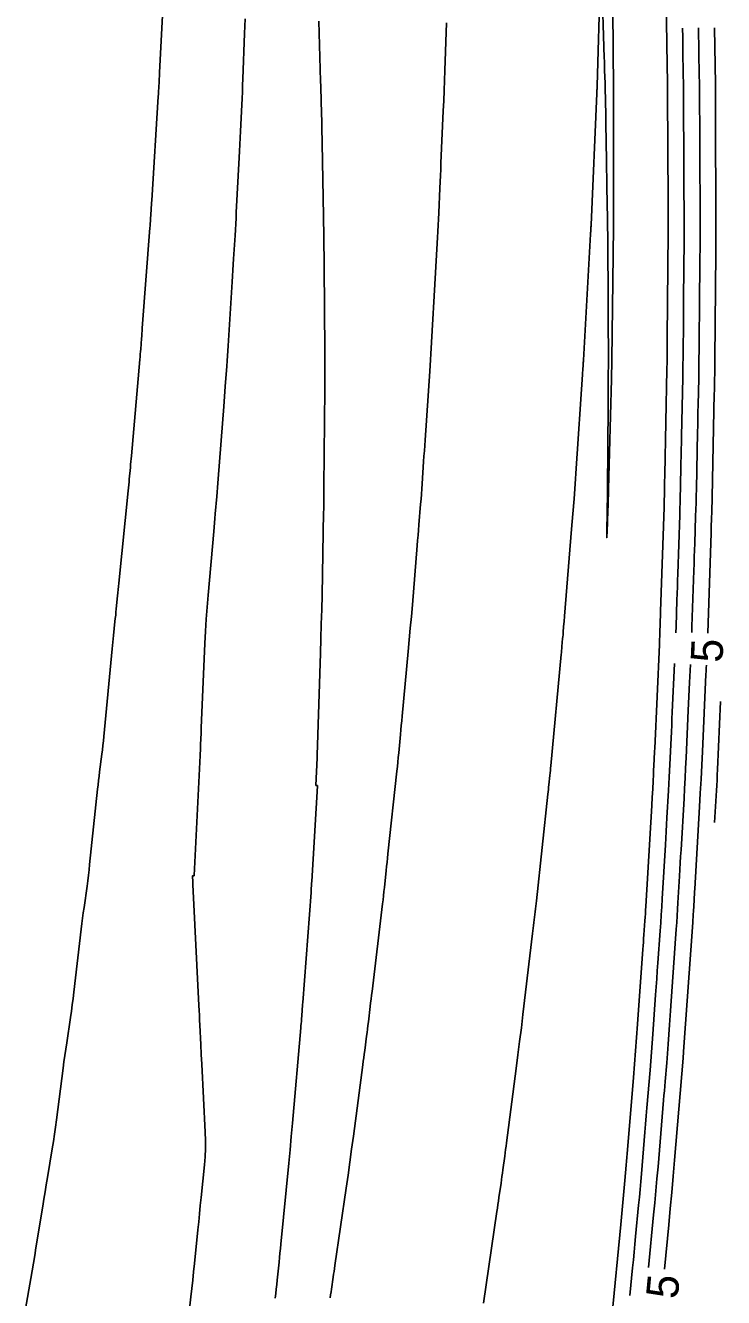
# Model space of a CAD drawing. Extents: x 1797419 to 1809236, y 248759 to 251512.
# Drawn here: x 1799157.6 to 1799289, y 250628.2 to 250867.7 of the extents above; entities that cross this region are included whole.
import ezdxf

# ---------------------------------------------------------------- set-up
doc = ezdxf.new("R2010")
doc.units = 0
doc.layers.add('33', color=7, linetype='Continuous')
doc.layers.add('34', color=7, linetype='Continuous')

msp = doc.modelspace()

# ---------------------------------------------------------------- linework, layer by layer
at = {"layer": '33'}
for points in [[(1799286, 250753.25), (1799286.63, 250772.12), (1799286.65, 250772.68), (1799286.67, 250773.24), (1799286.68, 250773.8), (1799286.7, 250774.36), (1799286.78, 250776.61), (1799286.79, 250777.17), (1799286.81, 250777.73), (1799286.83, 250778.29), (1799286.84, 250778.85), (1799287.24, 250798.35), (1799287.25, 250798.89), (1799287.26, 250799.42), (1799287.27, 250799.96), (1799287.29, 250800.5), (1799287.33, 250802.64), (1799287.34, 250803.18), (1799287.35, 250803.72), (1799287.36, 250804.25), (1799287.36, 250804.79), (1799287.53, 250824.94), (1799287.53, 250825.41), (1799287.53, 250825.89), (1799287.54, 250826.37), (1799287.54, 250826.84), (1799287.56, 250828.75), (1799287.56, 250829.23), (1799287.56, 250829.71), (1799287.56, 250830.18), (1799287.56, 250830.66), (1799287.47, 250851.09), (1799287.47, 250851.55), (1799287.47, 250852.01), (1799287.47, 250852.47), (1799287.47, 250852.93), (1799287.46, 250854.78), (1799287.45, 250855.24), (1799287.45, 250855.7), (1799287.44, 250856.16), (1799287.44, 250856.62), (1799287.26, 250867.23)], [(1799277.87, 250633.54), (1799278.67, 250641.88), (1799278.96, 250644.93), (1799279.24, 250647.98), (1799279.5, 250651.03), (1799279.76, 250654.08), (1799281.37, 250673.27), (1799281.41, 250673.76), (1799281.41, 250673.83), (1799281.42, 250673.89), (1799281.42, 250673.95), (1799281.43, 250674.01), (1799281.46, 250674.46), (1799281.46, 250674.52), (1799283.18, 250698.77), (1799283.21, 250699.3), (1799283.25, 250699.82), (1799283.28, 250700.35), (1799283.31, 250700.88), (1799283.44, 250702.99), (1799283.47, 250703.52), (1799283.5, 250704.05), (1799283.53, 250704.58), (1799283.56, 250705.11), (1799284.46, 250720.55), (1799284.61, 250723.16), (1799284.75, 250725.78), (1799284.88, 250728.39), (1799285, 250731.01), (1799285.66, 250745.45), (1799285.69, 250746.08), (1799285.72, 250746.71), (1799285.75, 250747.26)]]:
    msp.add_lwpolyline(points, dxfattribs=at)
at = {"layer": '34'}
for points in [[(1799157.61, 250626.09), (1799158.62, 250631.8), (1799158.87, 250633.23), (1799159.11, 250634.66), (1799159.35, 250636.09), (1799159.59, 250637.52), (1799160.86, 250645.37), (1799161.08, 250646.73), (1799161.3, 250648.08), (1799161.52, 250649.44), (1799161.74, 250650.79), (1799162.64, 250656.21), (1799162.86, 250657.57), (1799163.06, 250658.92), (1799163.26, 250660.28), (1799163.44, 250661.64), (1799164.71, 250671.39), (1799164.86, 250672.58), (1799165.03, 250673.77), (1799165.2, 250674.96), (1799165.37, 250676.15), (1799166.08, 250680.89), (1799166.26, 250682.08), (1799166.42, 250683.27), (1799166.57, 250684.46), (1799166.72, 250685.65), (1799168.12, 250697.56), (1799168.24, 250698.58), (1799168.37, 250699.59), (1799168.5, 250700.6), (1799168.64, 250701.61), (1799169.2, 250705.65), (1799169.33, 250706.66), (1799169.46, 250707.68), (1799169.58, 250708.69), (1799169.69, 250709.7), (1799171.19, 250723.88), (1799171.28, 250724.7), (1799171.37, 250725.53), (1799171.47, 250726.36), (1799171.57, 250727.18), (1799171.99, 250730.48), (1799172.09, 250731.31), (1799172.18, 250732.13), (1799172.27, 250732.96), (1799172.35, 250733.79), (1799173.91, 250750.3), (1799173.97, 250750.94), (1799174.04, 250751.57), (1799174.1, 250752.2), (1799174.17, 250752.84), (1799174.46, 250755.43), (1799174.52, 250756.04), (1799174.59, 250756.64), (1799174.65, 250757.24), (1799174.71, 250757.85), (1799174.96, 250760.26), (1799175.02, 250760.86), (1799175.08, 250761.47), (1799175.14, 250762.07), (1799175.2, 250762.67), (1799176.96, 250780.08), (1799177.01, 250780.63), (1799177.06, 250781.18), (1799177.11, 250781.72), (1799177.16, 250782.27), (1799177.35, 250784.46), (1799177.4, 250785), (1799177.45, 250785.55), (1799177.49, 250786.1), (1799177.54, 250786.64), (1799179.14, 250804.78), (1799179.18, 250805.27), (1799179.22, 250805.76), (1799179.26, 250806.25), (1799179.3, 250806.74), (1799179.45, 250808.7), (1799179.49, 250809.19), (1799179.52, 250809.68), (1799179.56, 250810.17), (1799179.6, 250810.66), (1799181.05, 250829.53), (1799181.08, 250829.96), (1799181.11, 250830.39), (1799181.14, 250830.82), (1799181.17, 250831.25), (1799181.27, 250832.97), (1799181.3, 250833.4), (1799181.33, 250833.83), (1799181.35, 250834.26), (1799181.38, 250834.69), (1799182.61, 250854.31), (1799182.63, 250854.69), (1799182.66, 250855.06), (1799182.68, 250855.43), (1799182.69, 250855.8), (1799182.77, 250857.29), (1799182.79, 250857.66), (1799182.81, 250858.03), (1799182.83, 250858.41), (1799182.84, 250858.78), (1799183.89, 250879.14)], [(1799278.03, 250880.65), (1799278.38, 250860.17), (1799278.39, 250859.71), (1799278.39, 250859.26), (1799278.4, 250858.81), (1799278.41, 250858.36), (1799278.44, 250856.55), (1799278.45, 250856.09), (1799278.45, 250855.64), (1799278.46, 250855.19), (1799278.46, 250854.74), (1799278.54, 250834.44), (1799278.55, 250833.98), (1799278.55, 250833.51), (1799278.55, 250833.04), (1799278.55, 250832.57), (1799278.56, 250830.7), (1799278.56, 250830.23), (1799278.56, 250829.76), (1799278.56, 250829.3), (1799278.56, 250828.83), (1799278.39, 250808.78), (1799278.39, 250808.29), (1799278.39, 250807.8), (1799278.38, 250807.31), (1799278.38, 250806.82), (1799278.36, 250804.87), (1799278.36, 250804.38), (1799278.35, 250803.89), (1799278.34, 250803.4), (1799278.33, 250802.91), (1799277.92, 250783.04), (1799277.91, 250782.54), (1799277.9, 250782.03), (1799277.89, 250781.53), (1799277.88, 250781.03), (1799277.84, 250779.02), (1799277.83, 250778.51), (1799277.82, 250778.01), (1799277.8, 250777.51), (1799277.79, 250777), (1799277.13, 250757.35), (1799277.12, 250756.83), (1799277.1, 250756.31), (1799277.08, 250755.79), (1799277.06, 250755.27), (1799276.99, 250753.18), (1799276.98, 250752.66), (1799276.96, 250752.14), (1799276.94, 250751.62), (1799276.91, 250751.1), (1799276.02, 250731.57), (1799276, 250731.04), (1799275.97, 250730.52), (1799275.95, 250729.99), (1799275.92, 250729.46), (1799275.83, 250727.34), (1799275.8, 250726.81), (1799275.78, 250726.28), (1799275.75, 250725.76), (1799275.72, 250725.23), (1799275.59, 250722.99), (1799275.56, 250722.44), (1799275.52, 250721.89), (1799275.49, 250721.34), (1799275.46, 250720.79), (1799274.35, 250701.78), (1799274.31, 250701.11), (1799274.27, 250700.44), (1799274.22, 250699.78), (1799274.18, 250699.11), (1799273.99, 250696.44), (1799273.94, 250695.77), (1799273.89, 250695.1), (1799273.85, 250694.43), (1799273.8, 250693.76), (1799272.8, 250679.64), (1799272.62, 250677.13), (1799272.43, 250674.62), (1799272.23, 250672.11), (1799272.03, 250669.61), (1799270.89, 250656), (1799270.83, 250655.28), (1799270.77, 250654.56), (1799270.71, 250653.84), (1799270.65, 250653.13), (1799270.41, 250650.2), (1799270.35, 250649.51), (1799270.29, 250648.82), (1799270.23, 250648.13), (1799270.16, 250647.44), (1799269.9, 250644.69), (1799269.83, 250644), (1799269.76, 250643.31), (1799269.7, 250642.63), (1799269.63, 250641.94), (1799267.96, 250624.49)], [(1799268.02, 250879), (1799268.19, 250864.52), (1799268.23, 250861.84), (1799268.28, 250857.11), (1799268.29, 250856.35), (1799268.29, 250855.58), (1799268.3, 250854.81), (1799268.3, 250854.05), (1799268.29, 250847.92), (1799268.28, 250830.91), (1799268.28, 250830.37), (1799268.28, 250829.83), (1799268.28, 250829.29), (1799268.27, 250828.76), (1799268.23, 250825.53), (1799268.21, 250824.46), (1799267.95, 250804.69), (1799267.95, 250804.39), (1799267.94, 250804.08), (1799267.94, 250803.78), (1799267.93, 250803.47), (1799267.9, 250802.26), (1799267.88, 250801.65), (1799267.87, 250801.04), (1799267.34, 250780.37), (1799267.31, 250779.36), (1799267.28, 250778.34), (1799267.24, 250777.33), (1799267.21, 250776.31), (1799267.05, 250772.25), (1799267.02, 250771.49), (1799267, 250771.23), (1799267, 250771.49), (1799267.01, 250772.25), (1799267.1, 250776.31), (1799267.11, 250777.33), (1799267.13, 250778.35), (1799267.14, 250779.36), (1799267.15, 250780.38), (1799267.26, 250796.09), (1799267.26, 250796.89), (1799267.27, 250797.69), (1799267.27, 250798.49), (1799267.28, 250799.29), (1799267.3, 250802.49), (1799267.31, 250803.29), (1799267.31, 250804.09), (1799267.31, 250804.89), (1799267.31, 250805.69), (1799267.27, 250811.78), (1799267.27, 250813.07), (1799267.26, 250814.35), (1799267.25, 250815.63), (1799267.25, 250816.91), (1799267.2, 250825.96), (1799267.18, 250827.9), (1799267.16, 250829.84), (1799267.14, 250831.77), (1799267.11, 250833.71), (1799266.88, 250846.02), (1799266.87, 250846.97), (1799266.85, 250847.93), (1799266.83, 250848.88), (1799266.82, 250849.84), (1799266.74, 250854.38), (1799266.72, 250854.97), (1799266.71, 250855.57), (1799266.7, 250856.17), (1799266.68, 250856.76), (1799266.61, 250859.15), (1799266.59, 250859.75), (1799266.57, 250860.34), (1799266.55, 250860.94), (1799266.53, 250861.54), (1799266.1, 250876.05)], [(1799265.78, 250876.05), (1799265.19, 250856.26), (1799265.18, 250856.19), (1799265.18, 250856.12), (1799265.18, 250856.05), (1799265.18, 250855.98), (1799265.17, 250855.7), (1799265.17, 250855.63), (1799265.16, 250855.56), (1799265.16, 250855.49), (1799265.16, 250855.42), (1799265.15, 250855.12), (1799265.14, 250855.05), (1799265.14, 250854.98), (1799265.14, 250854.9), (1799265.13, 250854.83), (1799264.05, 250830.15), (1799264.05, 250830.01), (1799264.04, 250829.86), (1799264.03, 250829.71), (1799264.02, 250829.56), (1799263.99, 250828.97), (1799263.98, 250828.82), (1799263.97, 250828.67), (1799263.96, 250828.52), (1799263.96, 250828.38), (1799262.62, 250804.63), (1799262.61, 250804.41), (1799262.59, 250804.18), (1799262.58, 250803.96), (1799262.56, 250803.74), (1799262.5, 250802.85), (1799262.49, 250802.62), (1799262.47, 250802.4), (1799262.46, 250802.18), (1799262.44, 250801.95), (1799261.24, 250784.24), (1799261.04, 250781.39), (1799260.84, 250778.54), (1799260.62, 250775.7), (1799260.39, 250772.85), (1799259.06, 250756.48), (1799259.03, 250756.12), (1799259, 250755.77), (1799258.97, 250755.42), (1799258.95, 250755.06), (1799258.83, 250753.65), (1799258.8, 250753.29), (1799258.77, 250752.94), (1799258.74, 250752.59), (1799258.7, 250752.23), (1799258.56, 250750.72), (1799258.53, 250750.35), (1799258.49, 250749.98), (1799258.46, 250749.61), (1799258.42, 250749.24), (1799256.48, 250728.27), (1799256.43, 250727.82), (1799256.39, 250727.38), (1799256.35, 250726.94), (1799256.3, 250726.49), (1799256.11, 250724.72), (1799256.06, 250724.28), (1799256.01, 250723.84), (1799255.97, 250723.39), (1799255.92, 250722.95), (1799253.78, 250702.9), (1799253.72, 250702.38), (1799253.67, 250701.86), (1799253.61, 250701.35), (1799253.55, 250700.83), (1799253.3, 250698.76), (1799253.23, 250698.25), (1799253.17, 250697.73), (1799253.11, 250697.21), (1799253.05, 250696.7), (1799251.24, 250681.49), (1799250.93, 250678.95), (1799250.61, 250676.4), (1799250.29, 250673.86), (1799249.96, 250671.31), (1799248.13, 250657.32), (1799248.05, 250656.68), (1799247.97, 250656.05), (1799247.88, 250655.42), (1799247.8, 250654.79), (1799247.47, 250652.25), (1799247.38, 250651.62), (1799247.29, 250650.99), (1799247.21, 250650.36), (1799247.12, 250649.72), (1799246.72, 250647.02), (1799246.62, 250646.35), (1799246.53, 250645.69), (1799246.43, 250645.03), (1799246.34, 250644.37), (1799243.84, 250627.11)], [(1799187.78, 250619.77), (1799188.75, 250628.33), (1799188.93, 250629.89), (1799189.1, 250631.46), (1799189.26, 250633.02), (1799189.42, 250634.59), (1799190.06, 250640.92), (1799190.21, 250642.45), (1799190.36, 250643.98), (1799190.52, 250645.51), (1799190.67, 250647.04), (1799191.28, 250653.17), (1799191.41, 250654.7), (1799191.48, 250656.24), (1799191.49, 250657.77), (1799191.44, 250659.31), (1799190.8, 250672.12), (1799190.71, 250673.96), (1799190.62, 250675.8), (1799190.44, 250679.48), (1799190.39, 250680.4), (1799190.34, 250681.32), (1799190.3, 250682.24), (1799190.25, 250683.16), (1799189.12, 250705.96), (1799189.1, 250706.36), (1799189.04, 250707.56), (1799189.04, 250707.57), (1799189.04, 250707.57), (1799189.04, 250707.57), (1799189.04, 250707.57), (1799189.06, 250707.57), (1799189.29, 250707.55), (1799189.32, 250707.55), (1799189.35, 250707.57), (1799189.36, 250707.59), (1799189.37, 250707.62), (1799190.48, 250730.23), (1799190.51, 250730.67), (1799190.53, 250731.1), (1799190.55, 250731.53), (1799190.56, 250731.96), (1799190.64, 250733.69), (1799190.66, 250734.12), (1799190.68, 250734.56), (1799190.7, 250734.99), (1799190.71, 250735.42), (1799191.4, 250751.34), (1799191.51, 250753.62), (1799191.65, 250755.89), (1799191.81, 250758.16), (1799192, 250760.43), (1799193.05, 250772.39), (1799193.12, 250773.22), (1799193.19, 250774.04), (1799193.26, 250774.87), (1799193.34, 250775.69), (1799193.62, 250779), (1799193.69, 250779.82), (1799193.76, 250780.65), (1799193.83, 250781.48), (1799193.89, 250782.3), (1799194.92, 250795.9), (1799195, 250796.85), (1799195.07, 250797.81), (1799195.14, 250798.76), (1799195.21, 250799.72), (1799195.5, 250803.54), (1799195.57, 250804.49), (1799195.64, 250805.45), (1799195.7, 250806.41), (1799195.76, 250807.36), (1799196.51, 250819.38), (1799196.58, 250820.47), (1799196.64, 250821.56), (1799196.71, 250822.65), (1799196.78, 250823.74), (1799197.05, 250828.1), (1799197.11, 250829.2), (1799197.18, 250830.29), (1799197.24, 250831.38), (1799197.29, 250832.47), (1799197.81, 250842.79), (1799197.87, 250844.02), (1799197.94, 250845.26), (1799198, 250846.5), (1799198.06, 250847.73), (1799198.31, 250852.68), (1799198.37, 250853.92), (1799198.43, 250855.15), (1799198.48, 250856.39), (1799198.53, 250857.63), (1799198.85, 250866.11), (1799198.9, 250867.51), (1799198.95, 250868.9)], [(1799212.8, 250868.45), (1799213.16, 250857.19), (1799213.19, 250856.22), (1799213.22, 250855.24), (1799213.24, 250854.27), (1799213.27, 250853.29), (1799213.37, 250849.39), (1799213.39, 250848.42), (1799213.41, 250847.44), (1799213.43, 250846.47), (1799213.45, 250845.49), (1799213.71, 250831.74), (1799213.72, 250830.96), (1799213.73, 250830.18), (1799213.75, 250829.4), (1799213.75, 250828.62), (1799213.79, 250825.51), (1799213.8, 250824.74), (1799213.81, 250823.96), (1799213.81, 250823.18), (1799213.82, 250822.4), (1799213.92, 250806.27), (1799213.92, 250805.69), (1799213.93, 250805.1), (1799213.93, 250804.52), (1799213.93, 250803.94), (1799213.92, 250801.61), (1799213.92, 250801.03), (1799213.92, 250800.45), (1799213.92, 250799.87), (1799213.92, 250799.28), (1799213.79, 250780.81), (1799213.79, 250780.41), (1799213.79, 250780.02), (1799213.78, 250779.63), (1799213.78, 250779.24), (1799213.76, 250777.66), (1799213.75, 250777.27), (1799213.74, 250776.88), (1799213.74, 250776.48), (1799213.73, 250776.09), (1799213.42, 250760.42), (1799213.36, 250757.68), (1799213.29, 250754.94), (1799213.22, 250752.2), (1799213.13, 250749.46), (1799212.52, 250730.27), (1799212.52, 250730.23), (1799212.52, 250730.19), (1799212.52, 250730.15), (1799212.52, 250730.11), (1799212.51, 250729.94), (1799212.5, 250729.9), (1799212.5, 250729.86), (1799212.5, 250729.82), (1799212.5, 250729.77), (1799212.27, 250724.6), (1799212.27, 250724.59), (1799212.28, 250724.58), (1799212.28, 250724.58), (1799212.29, 250724.58), (1799212.33, 250724.58), (1799212.36, 250724.57), (1799212.54, 250724.56), (1799212.57, 250724.56), (1799212.58, 250724.54), (1799212.6, 250724.52), (1799212.6, 250724.49), (1799211.48, 250706.53), (1799211.46, 250706.18), (1799211.44, 250705.83), (1799211.39, 250705.13), (1799211.38, 250704.96), (1799211.37, 250704.78), (1799211.36, 250704.61), (1799211.35, 250704.44), (1799209.8, 250683.76), (1799209.77, 250683.36), (1799209.74, 250682.96), (1799209.71, 250682.56), (1799209.68, 250682.16), (1799209.56, 250680.56), (1799209.53, 250680.16), (1799209.5, 250679.76), (1799209.46, 250679.36), (1799209.43, 250678.96), (1799207.86, 250661.02), (1799207.75, 250659.76), (1799207.64, 250658.51), (1799207.43, 250656.01), (1799207.37, 250655.38), (1799207.31, 250654.75), (1799207.25, 250654.13), (1799207.19, 250653.5), (1799205.67, 250638.25), (1799205.58, 250637.4), (1799205.5, 250636.56), (1799205.41, 250635.71), (1799205.33, 250634.86), (1799204.99, 250631.47), (1799204.9, 250630.63), (1799204.81, 250629.78), (1799204.72, 250628.93), (1799204.63, 250628.09)], [(1799214.96, 250628.13), (1799215.04, 250628.69), (1799215.12, 250629.24), (1799215.21, 250629.8), (1799215.53, 250632.01), (1799215.61, 250632.57), (1799215.69, 250633.12), (1799215.77, 250633.68), (1799215.85, 250634.23), (1799217.97, 250648.78), (1799218.32, 250651.23), (1799218.67, 250653.68), (1799219, 250656.14), (1799219.33, 250658.6), (1799221.1, 250671.99), (1799221.19, 250672.67), (1799221.28, 250673.34), (1799221.36, 250674.01), (1799221.45, 250674.69), (1799221.81, 250677.39), (1799221.89, 250678.06), (1799221.98, 250678.74), (1799222.06, 250679.41), (1799222.14, 250680.09), (1799222.49, 250682.98), (1799222.57, 250683.69), (1799222.66, 250684.39), (1799222.74, 250685.1), (1799222.83, 250685.81), (1799224.81, 250702.28), (1799224.9, 250703.06), (1799224.99, 250703.84), (1799225.08, 250704.63), (1799225.16, 250705.41), (1799225.5, 250708.55), (1799225.58, 250709.34), (1799225.67, 250710.12), (1799225.75, 250710.91), (1799225.83, 250711.69), (1799227.51, 250727.28), (1799227.6, 250728.14), (1799227.69, 250729), (1799227.78, 250729.86), (1799227.86, 250730.72), (1799228.18, 250734.17), (1799228.26, 250735.03), (1799228.34, 250735.89), (1799228.42, 250736.76), (1799228.5, 250737.62), (1799229.65, 250749.83), (1799229.85, 250752.02), (1799230.04, 250754.2), (1799230.23, 250756.39), (1799230.42, 250758.58), (1799231.34, 250769.76), (1799231.42, 250770.73), (1799231.5, 250771.69), (1799231.58, 250772.66), (1799231.66, 250773.63), (1799231.97, 250777.51), (1799232.05, 250778.48), (1799232.12, 250779.45), (1799232.19, 250780.42), (1799232.26, 250781.39), (1799232.54, 250785.54), (1799232.61, 250786.55), (1799232.68, 250787.57), (1799232.75, 250788.58), (1799232.82, 250789.6), (1799233.71, 250802.55), (1799233.78, 250803.64), (1799233.85, 250804.73), (1799233.92, 250805.82), (1799233.98, 250806.91), (1799234.23, 250811.27), (1799234.29, 250812.37), (1799234.35, 250813.46), (1799234.41, 250814.55), (1799234.47, 250815.64), (1799235.16, 250827.71), (1799235.23, 250828.87), (1799235.29, 250830.04), (1799235.35, 250831.21), (1799235.4, 250832.38), (1799235.6, 250837.05), (1799235.66, 250838.22), (1799235.71, 250839.39), (1799235.76, 250840.56), (1799235.81, 250841.73), (1799236.25, 250851.57), (1799236.33, 250853.48), (1799236.41, 250855.39), (1799236.48, 250857.3), (1799236.54, 250859.2), (1799236.82, 250868.13)], [(1799280, 250753.3), (1799280.04, 250754.5), (1799280.2, 250759.47), (1799280.25, 250760.71), (1799280.29, 250761.95), (1799280.33, 250763.19), (1799280.37, 250764.44), (1799280.74, 250775.44), (1799280.77, 250776.68), (1799280.81, 250777.92), (1799280.84, 250779.16), (1799280.87, 250780.39), (1799280.97, 250785.35), (1799281, 250786.59), (1799281.02, 250787.83), (1799281.05, 250789.07), (1799281.07, 250790.31), (1799281.3, 250801.33), (1799281.33, 250802.58), (1799281.35, 250803.83), (1799281.36, 250805.08), (1799281.37, 250806.33), (1799281.42, 250811.33), (1799281.43, 250812.58), (1799281.44, 250813.83), (1799281.45, 250815.08), (1799281.46, 250816.33), (1799281.55, 250827.26), (1799281.55, 250828.5), (1799281.56, 250829.75), (1799281.56, 250830.99), (1799281.55, 250832.23), (1799281.53, 250837.19), (1799281.53, 250838.43), (1799281.52, 250839.68), (1799281.52, 250840.92), (1799281.51, 250842.16), (1799281.46, 250853.16), (1799281.46, 250854.41), (1799281.45, 250855.66), (1799281.43, 250856.91), (1799281.41, 250858.16), (1799281.33, 250863.16), (1799281.31, 250864.41), (1799281.29, 250865.67), (1799281.27, 250866.92), (1799281.26, 250867.13)], [(1799284.26, 250867.18), (1799284.41, 250858.14), (1799284.43, 250856.91), (1799284.45, 250855.68), (1799284.46, 250854.45), (1799284.46, 250853.22), (1799284.49, 250848.3), (1799284.49, 250847.07), (1799284.5, 250845.84), (1799284.5, 250844.62), (1799284.51, 250843.39), (1799284.55, 250832.19), (1799284.56, 250830.96), (1799284.56, 250829.73), (1799284.55, 250828.49), (1799284.55, 250827.26), (1799284.51, 250822.33), (1799284.5, 250821.1), (1799284.49, 250819.86), (1799284.48, 250818.63), (1799284.47, 250817.4), (1799284.37, 250806.31), (1799284.36, 250805.04), (1799284.34, 250803.77), (1799284.32, 250802.5), (1799284.3, 250801.24), (1799284.2, 250796.16), (1799284.17, 250794.9), (1799284.14, 250793.63), (1799284.12, 250792.36), (1799284.09, 250791.09), (1799283.87, 250780.38), (1799283.84, 250779.1), (1799283.81, 250777.82), (1799283.77, 250776.54), (1799283.73, 250775.27), (1799283.56, 250770.15), (1799283.52, 250768.87), (1799283.48, 250767.6), (1799283.43, 250766.32), (1799283.39, 250765.04), (1799283.04, 250754.52), (1799283, 250753.38)], [(1799271.36, 250628.57), (1799271.86, 250633.79), (1799272.01, 250635.26), (1799272.15, 250636.74), (1799272.29, 250638.21), (1799272.43, 250639.69), (1799273, 250645.59), (1799273.14, 250647.07), (1799273.27, 250648.54), (1799273.4, 250650.02), (1799273.53, 250651.49), (1799274.05, 250657.76), (1799274.18, 250659.3), (1799274.31, 250660.84), (1799274.43, 250662.38), (1799274.56, 250663.91), (1799275.15, 250670.99), (1799275.29, 250672.68), (1799275.43, 250674.38), (1799275.55, 250676.07), (1799275.68, 250677.76), (1799276.2, 250685.19), (1799276.31, 250686.69), (1799276.41, 250688.2), (1799276.52, 250689.7), (1799276.63, 250691.21), (1799277.05, 250697.23), (1799277.16, 250698.73), (1799277.26, 250700.24), (1799277.35, 250701.74), (1799277.44, 250703.25), (1799278.03, 250713.4), (1799278.11, 250714.67), (1799278.18, 250715.94), (1799278.26, 250717.22), (1799278.33, 250718.49), (1799278.63, 250723.67), (1799278.7, 250724.89), (1799278.77, 250726.12), (1799278.83, 250727.34), (1799278.89, 250728.56), (1799279.11, 250733.46), (1799279.17, 250734.69), (1799279.22, 250735.91), (1799279.28, 250737.14), (1799279.33, 250738.36), (1799279.75, 250747.57)], [(1799282.75, 250747.38), (1799282.59, 250743.95), (1799282.53, 250742.63), (1799282.47, 250741.31), (1799282.41, 250739.99), (1799282.35, 250738.67), (1799281.95, 250729.79), (1799281.85, 250727.87), (1799281.76, 250725.95), (1799281.65, 250724.03), (1799281.55, 250722.11), (1799280.99, 250712.49), (1799280.91, 250711.24), (1799280.84, 250710), (1799280.77, 250708.75), (1799280.7, 250707.5), (1799280.4, 250702.52), (1799280.33, 250701.28), (1799280.25, 250700.03), (1799280.17, 250698.79), (1799280.08, 250697.54), (1799279.06, 250683.09), (1799279, 250682.19), (1799278.93, 250681.3), (1799278.87, 250680.4), (1799278.81, 250679.51), (1799278.55, 250675.89), (1799278.49, 250675.01), (1799278.42, 250674.13), (1799278.35, 250673.26), (1799278.28, 250672.38), (1799277.99, 250668.87), (1799277.91, 250667.99), (1799277.84, 250667.12), (1799277.77, 250666.24), (1799277.69, 250665.36), (1799276.65, 250652.79), (1799276.45, 250650.52), (1799276.25, 250648.26), (1799276.05, 250646), (1799275.83, 250643.74), (1799274.88, 250633.83)], [(1799287.29, 250717.63), (1799287.64, 250723.61), (1799287.7, 250724.61), (1799287.75, 250725.61), (1799287.8, 250726.61), (1799287.85, 250727.6), (1799288.43, 250740.38)]]:
    msp.add_lwpolyline(points, dxfattribs=at)

# ---------------------------------------------------------------- texts
at = {"layer": '33'}
for rotation, p in [(87.5646, (1799288.77, 250747.63)), (84.5136, (1799280.33, 250627.79))]:
    msp.add_text('5', height=6, rotation=rotation, dxfattribs=at).set_placement(p)

doc.saveas('drawing.dxf')
